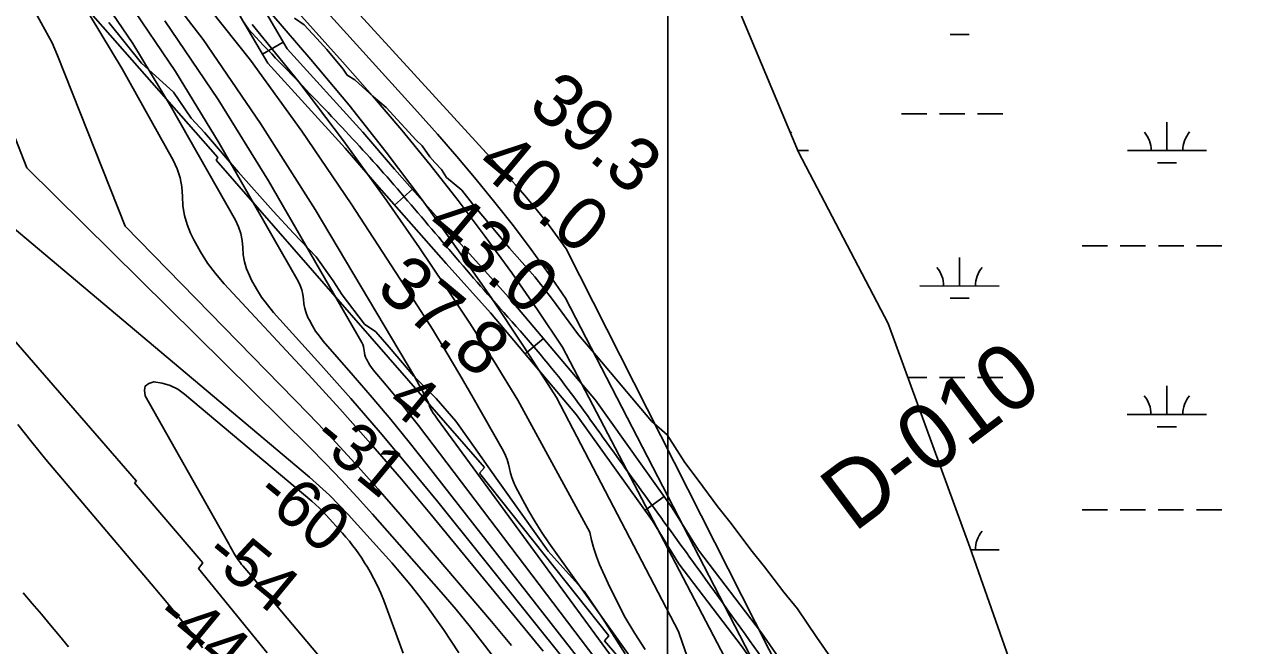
# Model space of a CAD drawing. Extents: x 3245246 to 3283090, y 806824 to 832173.
# Drawn here: x 3269551 to 3271110, y 819900 to 820682 of the extents above; entities that cross this region are included whole.
import ezdxf

# ---------------------------------------------------------------- set-up
doc = ezdxf.new("R2010")
doc.units = 0
for name, color, linetype in [('V-GRID-MAJR', 7, 'Continuous'), ('V-RIVR-EDGE', 7, 'Continuous'), ('V-RIVR-RANG', 7, 'Continuous'), ('V-RIVR-RANG-IDEN', 7, 'Continuous'), ('V-ROAD-CNTR', 7, 'Continuous'), ('V-RRAP-RVMT', 7, 'Continuous'), ('V-SITE-VEGE', 7, 'Continuous'), ('V-TOPO-DPTH', 7, 'Continuous'), ('V-TOPO-MAJR', 7, 'Continuous'), ('V-TOPO-MINR', 7, 'Continuous'), ('V-TOPO-WATR', 7, 'Continuous'), ('V-WETL-SWMP', 7, 'Continuous')]:
    doc.layers.add(name, color=color, linetype=linetype)

msp = doc.modelspace()

# ---------------------------------------------------------------- linework, layer by layer
at = {"layer": 'V-GRID-MAJR'}
msp.add_spline([(3270359.9, 812204.1), (3270361.6, 818263.3), (3270363.4, 824325.6), (3270365.1, 830387.9), (3270365.1, 830390.9)], degree=3, dxfattribs=at)
at = {"layer": 'V-RIVR-EDGE'}
msp.add_lwpolyline([(3270308.3, 819888.9), (3270280.6, 819932.8), (3270256.8, 819968.1), (3270211.3, 820018.6), (3270180.5, 820062.2), (3270145.9, 820110.5), (3270112.5, 820157.6), (3270094.8, 820182.4), (3270070, 820210.7), (3270041.9, 820239), (3270011.1, 820275.6), (3269994.2, 820294.8), (3269979.9, 820304.8), (3269951.7, 820341.4), (3269940.4, 820359.2), (3269918.8, 820389.7), (3269890.2, 820419.3), (3269864.6, 820447.2), (3269820.4, 820496.5), (3269778.3, 820546.1), (3269761.4, 820564.4), (3269738.9, 820597.1), (3269698.6, 820633.7), (3269657.4, 820685.1)], dxfattribs=at)
at = {"layer": 'V-ROAD-CNTR'}
for p, q in [((3269877.2, 820660.1), (3269851.3, 820644.9)), ((3270040.2, 820474.7), (3270017.7, 820454.8)), ((3270205.4, 820286.6), (3270182.4, 820267.3)), ((3270357.8, 820087.2), (3270333.4, 820069.7))]:
    msp.add_line(p, q, dxfattribs=at)
for points in [[(3269843.4, 820720), (3269850.2, 820706.2), (3269882.2, 820651.7), (3269977.9, 820546.5), (3270017.6, 820500.2), (3270105.1, 820401.1), (3270161.4, 820338.8), (3270271.1, 820208.6), (3270367.8, 820073.2), (3270400.8, 820019.6), (3270480.3, 819915.5), (3270531, 819842.7), (3270596.3, 819744.3), (3270689.1, 819609.7), (3270760.6, 819510.6), (3270844.4, 819379.6), (3270883.5, 819315), (3270943.6, 819215.4), (3271019.7, 819092.1), (3271064.1, 819024.8), (3271140, 818915.3)], [(3269823.7, 820692), (3269857.9, 820633.8), (3269955.4, 820526.6), (3269995, 820480.5), (3270082.7, 820381.1), (3270138.8, 820319.1), (3270247.3, 820190.2), (3270342.8, 820056.6), (3270376, 820002.6), (3270456, 819897.8), (3270506.2, 819825.8), (3270571.4, 819727.5), (3270664.6, 819592.5), (3270735.7, 819493.7), (3270819, 819363.8), (3270857.8, 819299.5), (3270918, 819199.8), (3270994.4, 819076), (3271039.3, 819008), (3271115.8, 818897.6)]]:
    msp.add_lwpolyline(points, dxfattribs=at)
for points in [[(3268555, 824466.2), (3268928.1, 824288.4), (3269383.1, 824061.9), (3269668.7, 823890.1), (3270076.6, 823640.1), (3270419.3, 823451), (3270842, 823197.9), (3271162.2, 823029.4), (3271548.3, 822792.5), (3271898.4, 822578.4), (3272236.9, 822400.3), (3272509.8, 822239.3), (3272743.9, 822091.3), (3273013.6, 821941.1), (3273341, 821721.2), (3273731.8, 821490.1), (3274189.2, 821175), (3274593.6, 820901.2), (3274916.7, 820684.3), (3275373.2, 820360), (3275676.6, 820161), (3275802.4, 820045.1), (3275896.2, 819928), (3275965.2, 819818.6), (3276015.1, 819699.5), (3276044.4, 819586.7), (3276100.5, 819413), (3276190.9, 819208.3), (3276292.5, 819051.8), (3276415.5, 818926.3), (3276568.2, 818833.9), (3276716.2, 818768.8), (3276924.8, 818729), (3277119.9, 818725), (3277260.8, 818758.2)], [(3265843.1, 823432.9), (3265859, 823417.1), (3265884.4, 823393.5), (3265921.6, 823385.9), (3265988.6, 823351.1), (3266047.2, 823332.3), (3266110.9, 823317.7), (3266174.6, 823302.5), (3266237.9, 823256.1), (3266319, 823213.7), (3266446.2, 823144), (3266598.2, 823070.2), (3266698.3, 823024.2), (3266809.8, 822977.5), (3266902.8, 822954.7), (3266981.5, 822929.4), (3267047, 822922.9), (3267126.7, 822927), (3267196.8, 822934.5), (3267240.8, 822931.2), (3267315.5, 822929), (3267389.5, 822902.9), (3267472.5, 822855.3), (3267548.2, 822799.1), (3267673.2, 822703.2), (3267729.5, 822659.2), (3267800.8, 822580), (3267841.6, 822514.8), (3267890.4, 822443.6), (3267961.5, 822390.3), (3268026.2, 822347.9), (3268097.5, 822313.7), (3268226.8, 822221.5), (3268328.9, 822136.2), (3268438, 822030.2), (3268539.6, 821913.7), (3268611.4, 821855), (3268669.7, 821833), (3268741.6, 821835.2), (3268781, 821862.3), (3268824.2, 821916.6), (3268873.1, 822006.3), (3268932.5, 822098.1), (3268972.1, 822145.5), (3269019.4, 822162), (3269056, 822158.3), (3269086.7, 822138.7), (3269215.7, 821995.6), (3269467.1, 821682.5), (3269665, 821425.3), (3269890.2, 821132.3), (3269935.6, 821060.8), (3269937.8, 820947), (3269911.9, 820878.4), (3269882.4, 820803.4), (3269850.4, 820754.7), (3269820.8, 820702.9), (3269847.5, 820661.4), (3269995.3, 820504.9), (3270135.1, 820342.3), (3270215.8, 820249.2), (3270280.9, 820161.5), (3270409.8, 819983.2), (3270585.2, 819734.7), (3270723.1, 819531.2), (3270847.8, 819342.2), (3270941.2, 819194.9), (3271024.2, 819065), (3271103.7, 818956), (3271217.9, 818809.2), (3271322.1, 818665), (3271450.9, 818481.1), (3271547.8, 818329.9), (3271656.2, 818159), (3271778.9, 817965.4), (3271939, 817707.5), (3272036.6, 817466.5), (3272126.7, 817285.3), (3272211.9, 817051.1), (3272318, 816867.5), (3272429.4, 816683.2), (3272508.6, 816556.2), (3272571.6, 816398.7), (3272670.4, 816197), (3272779.9, 816022.9), (3272872.1, 815803.2), (3272964.7, 815556.6)]]:
    msp.add_spline(points, degree=3, dxfattribs=at)
at = {"layer": 'V-RRAP-RVMT'}
for p, q in [((3269622.1, 820711.1), (3269795, 820514.6)), ((3269622.1, 820711.1), (3269795, 820514.6)), ((3269795, 820514.6), (3269792.8, 820511.5)), ((3269795, 820514.6), (3269792.8, 820511.5)), ((3269792.8, 820511.5), (3270131.2, 820124.1)), ((3269792.8, 820511.5), (3270131.2, 820124.1)), ((3269692.3, 820106.8), (3269524, 820300.8)), ((3269692.3, 820106.8), (3269524, 820300.8)), ((3270131.2, 820124.1), (3270125, 820116.6)), ((3270131.2, 820124.1), (3270125, 820116.6)), ((3270125, 820116.6), (3270288, 819911.7)), ((3270125, 820116.6), (3270288, 819911.7)), ((3269689.9, 820104.5), (3269692.3, 820106.8)), ((3269689.9, 820104.5), (3269692.3, 820106.8)), ((3269775.9, 820003.7), (3269689.9, 820104.5)), ((3269775.9, 820003.7), (3269689.9, 820104.5)), ((3269770.4, 819996.5), (3269775.9, 820003.7)), ((3269770.4, 819996.5), (3269775.9, 820003.7)), ((3269857.3, 819890.4), (3269770.4, 819996.5)), ((3269857.3, 819890.4), (3269770.4, 819996.5)), ((3270288, 819911.7), (3270282.3, 819905.5)), ((3270288, 819911.7), (3270282.3, 819905.5)), ((3270282.3, 819905.5), (3270362.8, 819811.8)), ((3270282.3, 819905.5), (3270362.8, 819811.8))]:
    msp.add_line(p, q, dxfattribs=at)
at = {"layer": 'V-SITE-VEGE'}
for p, q in [((3269903.9, 820681.9), (3269891.6, 820690.6)), ((3269919.9, 820664.6), (3269903.9, 820681.9)), ((3269932.2, 820650.9), (3269919.9, 820664.6)), ((3269953, 820626.1), (3269932.2, 820650.9)), ((3269957.9, 820618.7), (3269953, 820626.1)), ((3269967.7, 820612.5), (3269957.9, 820618.7)), ((3269991.1, 820591.4), (3269967.7, 820612.5)), ((3270007, 820577.7), (3269991.1, 820591.4)), ((3270045.1, 820536.8), (3270007, 820577.7)), ((3270052.4, 820529.3), (3270045.1, 820536.8)), ((3270062.2, 820515.7), (3270052.4, 820529.3)), ((3270068.4, 820508.3), (3270062.2, 820515.7)), ((3270077, 820499.6), (3270068.4, 820508.3)), ((3270083.1, 820489.7), (3270077, 820499.6)), ((3270102.7, 820473.5), (3270083.1, 820489.7)), ((3270116.2, 820456.2), (3270102.7, 820473.5)), ((3270142, 820425.2), (3270116.2, 820456.2)), ((3270162.8, 820400.4), (3270142, 820425.2)), ((3270194.7, 820364.4), (3270162.8, 820400.4)), ((3270215.5, 820337.2), (3270194.7, 820364.4)), ((3270249.8, 820291.3), (3270215.5, 820337.2)), ((3270271.9, 820265.3), (3270249.8, 820291.3)), ((3270341.8, 820182.3), (3270271.9, 820265.3)), ((3270361.5, 820164.9), (3270341.8, 820182.3)), ((3270383.5, 820130.2), (3270361.5, 820164.9)), ((3270400.6, 820107.9), (3270383.5, 820130.2)), ((3270425.1, 820074.4), (3270400.6, 820107.9)), ((3270442.3, 820053.4), (3270425.1, 820074.4)), ((3270466.8, 820019.9), (3270442.3, 820053.4)), ((3270484, 819998.8), (3270466.8, 820019.9)), ((3270508.5, 819966.6), (3270484, 819998.8)), ((3270525.6, 819945.6), (3270508.5, 819966.6)), ((3270550.1, 819909.6), (3270525.6, 819945.6)), ((3270567.3, 819884.9), (3270550.1, 819909.6))]:
    msp.add_line(p, q, dxfattribs=at)
at = {"layer": 'V-TOPO-DPTH'}
for points in [[(3269698.4, 820765), (3269776.5, 820663.4), (3269848.9, 820557.7), (3269917.5, 820449.2), (3270042.8, 820238.5), (3270045.8, 820233.2), (3270048.8, 820227.9), (3270051.7, 820222.6), (3270054.6, 820217.2), (3270060.2, 820206.3), (3270060.6, 820205.4), (3270061, 820204.5), (3270061.3, 820203.6), (3270061.5, 820202.6), (3270061.7, 820201.7), (3270061.9, 820200.8), (3270062.3, 820199.9), (3270062.8, 820199), (3270064.9, 820195.2), (3270066.6, 820192.5), (3270068.3, 820189.9), (3270070, 820187.2), (3270071.9, 820184.7), (3270343.1, 819814.9)], [(3270343.1, 819814.9), (3270071.9, 820184.7), (3270070, 820187.2), (3270068.3, 820189.9), (3270066.6, 820192.5), (3270064.9, 820195.2), (3270062.8, 820199), (3270062.3, 820199.9), (3270061.9, 820200.8), (3270061.7, 820201.7), (3270061.5, 820202.6), (3270061.3, 820203.6), (3270061, 820204.5), (3270060.6, 820205.4), (3270060.2, 820206.3), (3270054.6, 820217.2), (3270051.7, 820222.6), (3270048.8, 820227.9), (3270045.8, 820233.2), (3270042.8, 820238.5), (3269917.5, 820449.2), (3269848.9, 820557.7), (3269776.5, 820663.4), (3269698.4, 820765)], [(3270341.5, 819603.5), (3270323.3, 819629.9), (3270304.9, 819656.2), (3270215.7, 819783.2), (3270199.1, 819806.8), (3270182.4, 819830.2), (3270165.6, 819853.6), (3270148.6, 819876.9), (3270131.3, 819899.8), (3270113.6, 819922.5), (3270095.3, 819944.7), (3270076.6, 819966.6), (3269990.1, 820064.9), (3269970.7, 820086.6), (3269951, 820107.9), (3269930.8, 820128.9), (3269910.3, 820149.5), (3269554.1, 820501.5), (3269452.9, 820760.3)], [(3269452.9, 820760.3), (3269554.1, 820501.5), (3269910.3, 820149.5), (3269930.8, 820128.9), (3269951, 820107.9), (3269970.7, 820086.6), (3269990.1, 820064.9), (3270076.6, 819966.6), (3270095.3, 819944.7), (3270113.6, 819922.5), (3270131.3, 819899.8), (3270148.6, 819876.9), (3270165.6, 819853.6), (3270182.4, 819830.2), (3270199.1, 819806.8), (3270215.7, 819783.2), (3270304.9, 819656.2), (3270323.3, 819629.9), (3270341.5, 819603.5)], [(3269553.9, 820718.7), (3269586, 820659.1), (3269592.8, 820643.4), (3269678.3, 820428.3), (3269909.2, 820191.4), (3269938.9, 820160.4), (3269968, 820129), (3269996.6, 820097.1), (3270024.7, 820064.8), (3270139.8, 819929.9), (3270165.2, 819899.4)], [(3269553.9, 820718.7), (3269586, 820659.1), (3269592.8, 820643.4), (3269678.3, 820428.3), (3269909.2, 820191.4), (3269938.9, 820160.4), (3269968, 820129), (3269996.6, 820097.1), (3270024.7, 820064.8), (3270139.8, 819929.9), (3270165.2, 819899.4)], [(3269682.3, 820710.7), (3269741.4, 820623.1), (3269796.8, 820532.8), (3269896.3, 820358.9), (3269898.9, 820353.5), (3269900.9, 820348), (3269902.1, 820342.2), (3269902.8, 820336.2), (3269903.4, 820330.2), (3269904.4, 820324.4), (3269906.3, 820318.7), (3269908.6, 820313.2), (3269910.3, 820309.6), (3269914.1, 820302.6), (3269918.2, 820295.8), (3269922.9, 820289.4), (3269927.9, 820283.1), (3269965.6, 820240.1), (3269989.5, 820212.3), (3270013, 820184.3), (3270036.1, 820155.9), (3270058.9, 820127.3), (3270272.4, 819854.3)], [(3270272.4, 819854.3), (3270058.9, 820127.3), (3270036.1, 820155.9), (3270013, 820184.3), (3269989.5, 820212.3), (3269965.6, 820240.1), (3269927.9, 820283.1), (3269922.9, 820289.4), (3269918.2, 820295.8), (3269914.1, 820302.6), (3269910.3, 820309.6), (3269908.6, 820313.2), (3269906.3, 820318.7), (3269904.4, 820324.4), (3269903.4, 820330.2), (3269902.8, 820336.2), (3269902.1, 820342.2), (3269900.9, 820348), (3269898.9, 820353.5), (3269896.3, 820358.9), (3269796.8, 820532.8), (3269741.4, 820623.1), (3269682.3, 820710.7)], [(3270205, 819892.4), (3270064.1, 820063.9), (3270026.3, 820109), (3269988, 820153.7), (3269948.8, 820197.7), (3269909.1, 820241.2), (3269802.8, 820355.5), (3269791.9, 820368.3), (3269781.8, 820381.7), (3269772.9, 820396), (3269764.8, 820410.8), (3269760.6, 820419.3), (3269756.1, 820430.4), (3269752.7, 820441.8), (3269750.9, 820453.6), (3269750.2, 820465.6), (3269749.5, 820477.6), (3269747.5, 820489.3), (3269743.7, 820500.5), (3269738.7, 820511.4), (3269674.4, 820626.6), (3269634.1, 820693.3)], [(3270205, 819892.4), (3270064.1, 820063.9), (3270026.3, 820109), (3269988, 820153.7), (3269948.8, 820197.7), (3269909.1, 820241.2), (3269802.8, 820355.5), (3269791.9, 820368.3), (3269781.8, 820381.7), (3269772.9, 820396), (3269764.8, 820410.8), (3269760.6, 820419.3), (3269756.1, 820430.4), (3269752.7, 820441.8), (3269750.9, 820453.6), (3269750.2, 820465.6), (3269749.5, 820477.6), (3269747.5, 820489.3), (3269743.7, 820500.5), (3269738.7, 820511.4), (3269674.4, 820626.6), (3269634.1, 820693.3)], [(3269838.2, 820682.3), (3269897, 820610), (3269953.3, 820535.7), (3270007.8, 820460.1), (3270049, 820400.7), (3270081.1, 820353.4), (3270112.7, 820305.7), (3270143.3, 820257.4), (3270173.2, 820208.7), (3270263.9, 820042.5), (3270266.1, 820032.1), (3270268.8, 820021.8), (3270272.2, 820011.7), (3270276.2, 820001.8), (3270287, 819977.6), (3270297.4, 819956.1), (3270308.5, 819935), (3270320.8, 819914.5), (3270333.9, 819894.5)], [(3269549.3, 819966), (3269560.8, 819952.5), (3269572.4, 819938.9), (3269583.9, 819925.3), (3269595.4, 819911.7), (3269606.8, 819898)], [(3269606.8, 819898), (3269595.4, 819911.7), (3269583.9, 819925.3), (3269572.4, 819938.9), (3269560.8, 819952.5), (3269549.3, 819966)]]:
    msp.add_lwpolyline(points, dxfattribs=at)
at = {"layer": 'V-TOPO-MAJR'}
for points in [[(3270582.4, 819661.8), (3270233.3, 820337.6), (3270212, 820368.4), (3270190.1, 820398.9), (3270167.5, 820428.7), (3270144.3, 820458.2), (3270120.5, 820487.2), (3270096.4, 820515.9), (3270071.8, 820544.2), (3270046.8, 820572.2), (3269531.7, 821140.9)], [(3270079.3, 819919.7), (3270069.1, 819934.3), (3270058.8, 819948.6), (3270048.1, 819962.8), (3270037.1, 819976.7), (3270025.8, 819990.2), (3270014.1, 820003.6), (3269959.1, 820064.6), (3269947.5, 820077), (3269935.6, 820089), (3269923.2, 820100.5), (3269910.4, 820111.7), (3269479.5, 820474.3)], [(3269542.9, 820178.1), (3269560.3, 820155.8), (3269578.2, 820133.9), (3269711, 819977.1), (3269722.1, 819963.9), (3269733.1, 819950.7), (3269744, 819937.3), (3269754.8, 819923.9), (3269765.4, 819910.4), (3269775.7, 819896.6)], [(3270098.9, 819890.2), (3270089.1, 819905), (3270079.3, 819919.7)]]:
    msp.add_lwpolyline(points, dxfattribs=at)
at = {"layer": 'V-TOPO-MINR'}
for points in [[(3270659.7, 819558.5), (3270234.1, 820399.6), (3270224.2, 820413.6), (3270214, 820427.3), (3270203.4, 820440.8), (3270192.6, 820454.1), (3270181.4, 820467.2), (3270170.2, 820480.1), (3270158.8, 820492.9), (3270147.3, 820505.7), (3269532.7, 821177)], [(3270486.2, 819784.6), (3270229.4, 820275.5), (3270197.8, 820322.7), (3270165.4, 820369.4), (3270132, 820415.3), (3270097.8, 820460.7), (3270062.5, 820505.3), (3270026.7, 820549.3), (3269989.8, 820592.6), (3269952.3, 820635.3), (3269530.8, 821104.9)], [(3270341.5, 819603.5), (3270323.3, 819629.9), (3270304.9, 819656.2), (3270215.7, 819783.2), (3270199.1, 819806.8), (3270182.4, 819830.2), (3270165.6, 819853.6), (3270148.6, 819876.9), (3270131.3, 819899.8), (3270113.6, 819922.5), (3270095.3, 819944.7), (3270076.6, 819966.6), (3269990.1, 820064.9), (3269970.7, 820086.6), (3269951, 820107.9), (3269930.8, 820128.9), (3269910.3, 820149.5), (3269554.1, 820501.5), (3269452.9, 820760.3)], [(3270238.4, 819873.4), (3270072.1, 820080.5), (3270036.1, 820124.5), (3269999.7, 820168.1), (3269962.5, 820211), (3269924.7, 820253.5), (3269865.3, 820319.2), (3269857.4, 820328.8), (3269850, 820338.7), (3269843.5, 820349.3), (3269837.5, 820360.2), (3269834.7, 820366.1), (3269831.2, 820374.5), (3269828.5, 820383.1), (3269827, 820392), (3269826.3, 820401.1), (3269825.5, 820410.2), (3269823.8, 820419), (3269820.8, 820427.4), (3269817, 820435.7), (3269735.4, 820579.9), (3269687.6, 820658.3), (3269636.6, 820734.3)], [(3270165.2, 819899.4), (3270139.8, 819929.9), (3270024.7, 820064.8), (3269996.6, 820097.1), (3269968, 820129), (3269938.9, 820160.4), (3269909.2, 820191.4), (3269678.3, 820428.3), (3269592.8, 820643.4), (3269586, 820659.1), (3269553.9, 820718.7)], [(3270381.1, 819792.5), (3270212.3, 820029), (3270203.4, 820042), (3270194.9, 820055.4), (3270186.9, 820069), (3270179.3, 820082.9), (3270170, 820100.7), (3270167.6, 820106), (3270165.5, 820111.3), (3270163.9, 820116.9), (3270162.7, 820122.6), (3270161.5, 820128.3), (3270159.8, 820133.8), (3270157.6, 820139.1), (3270155, 820144.3), (3270116.8, 820211.9), (3270100.1, 820240.9), (3270083, 820269.6), (3270065.4, 820298.1), (3270047.5, 820326.3), (3269963.2, 820456.3), (3269900.8, 820548), (3269835.9, 820637.6), (3269767.1, 820724.3)], [(3270272.4, 819854.3), (3270058.9, 820127.3), (3270036.1, 820155.9), (3270013, 820184.3), (3269989.5, 820212.3), (3269965.6, 820240.1), (3269927.9, 820283.1), (3269922.9, 820289.4), (3269918.2, 820295.8), (3269914.1, 820302.6), (3269910.3, 820309.6), (3269908.6, 820313.2), (3269906.3, 820318.7), (3269904.4, 820324.4), (3269903.4, 820330.2), (3269902.8, 820336.2), (3269902.1, 820342.2), (3269900.9, 820348), (3269898.9, 820353.5), (3269896.3, 820358.9), (3269796.8, 820532.8), (3269741.4, 820623.1), (3269682.3, 820710.7)], [(3270205, 819892.4), (3270064.1, 820063.9), (3270026.3, 820109), (3269988, 820153.7), (3269948.8, 820197.7), (3269909.1, 820241.2), (3269802.8, 820355.5), (3269791.9, 820368.3), (3269781.8, 820381.7), (3269772.9, 820396), (3269764.8, 820410.8), (3269760.6, 820419.3), (3269756.1, 820430.4), (3269752.7, 820441.8), (3269750.9, 820453.6), (3269750.2, 820465.6), (3269749.5, 820477.6), (3269747.5, 820489.3), (3269743.7, 820500.5), (3269738.7, 820511.4), (3269674.4, 820626.6), (3269634.1, 820693.3)], [(3270307.2, 819835), (3270048, 820176.7), (3270038, 820189.6), (3270027.9, 820202.5), (3270017.6, 820215.1), (3270007.2, 820227.7), (3269990.8, 820247.2), (3269988.6, 820250), (3269986.5, 820252.9), (3269984.7, 820256), (3269983, 820259.1), (3269982.3, 820260.6), (3269981.3, 820263.1), (3269980.4, 820265.6), (3269979.9, 820268.3), (3269979.6, 820271), (3269979.2, 820273.7), (3269978.6, 820276.3), (3269977.7, 820278.9), (3269976.5, 820281.3), (3269858.6, 820485.4), (3269795.3, 820587.7), (3269728.1, 820687.2)], [(3270389.1, 819878.4), (3270380.7, 819902.3), (3270375.9, 819917.1), (3270222.1, 820212.3), (3270181.2, 820275.6), (3270139.5, 820338.3), (3270096.4, 820400.2), (3270052.4, 820461.4), (3270007, 820521.4), (3269960.4, 820580.6), (3269912.2, 820638.5), (3269862.9, 820695.4)], [(3270333.9, 819894.5), (3270320.8, 819914.5), (3270308.5, 819935), (3270297.4, 819956.1), (3270287, 819977.6), (3270276.2, 820001.8), (3270272.2, 820011.7), (3270268.8, 820021.8), (3270266.1, 820032.1), (3270263.9, 820042.5), (3270173.2, 820208.7), (3270143.3, 820257.4), (3270112.7, 820305.7), (3270081.1, 820353.4), (3270049, 820400.7), (3270007.8, 820460.1), (3269953.3, 820535.7), (3269897, 820610), (3269838.2, 820682.3)], [(3269976.5, 820009.5), (3269972.7, 820015), (3269968.9, 820020.4), (3269964.9, 820025.7), (3269960.8, 820030.9), (3269956.5, 820036), (3269952.2, 820041), (3269931.5, 820063.9), (3269927.2, 820068.6), (3269922.7, 820073.1), (3269918.1, 820077.4), (3269913.3, 820081.6), (3269753.1, 820216.4), (3269744.3, 820222.5), (3269734.9, 820227.3), (3269724.9, 820230.3), (3269714.3, 820232.1), (3269707.8, 820230), (3269703.5, 820226.6), (3269702.3, 820221.2), (3269703.2, 820214.4), (3269807.2, 820030.5), (3269808.9, 820027.5), (3269810.6, 820024.5), (3269812.3, 820021.5), (3269813.9, 820018.4), (3269814.8, 820016.9), (3269816.1, 820014.7), (3269817.4, 820012.4), (3269818.8, 820010.2), (3269820.2, 820008.1), (3269821.8, 820005.9), (3269823.3, 820003.8), (3269824.9, 820001.8), (3269826.6, 819999.8), (3269834, 819991.2), (3269839.3, 819984.9), (3269844.7, 819978.6), (3269850, 819972.3), (3269855.4, 819966), (3270149.7, 819616.8)], [(3270028.5, 819889.9), (3270004.1, 819956.1), (3270000.4, 819965.4), (3269996.3, 819974.6), (3269991.8, 819983.6), (3269986.9, 819992.3), (3269983.5, 819998.2), (3269980, 820003.9), (3269976.5, 820009.5)], [(3269549.3, 819966), (3269560.8, 819952.5), (3269572.4, 819938.9), (3269583.9, 819925.3), (3269595.4, 819911.7), (3269606.8, 819898)]]:
    msp.add_lwpolyline(points, dxfattribs=at)
at = {"layer": 'V-TOPO-WATR'}
msp.add_lwpolyline([(3270343.1, 819814.9), (3270071.9, 820184.7), (3270070, 820187.2), (3270068.3, 820189.9), (3270066.6, 820192.5), (3270064.9, 820195.2), (3270062.8, 820199), (3270062.3, 820199.9), (3270061.9, 820200.8), (3270061.7, 820201.7), (3270061.5, 820202.6), (3270061.3, 820203.6), (3270061, 820204.5), (3270060.6, 820205.4), (3270060.2, 820206.3), (3270054.6, 820217.2), (3270051.7, 820222.6), (3270048.8, 820227.9), (3270045.8, 820233.2), (3270042.8, 820238.5), (3269917.5, 820449.2), (3269848.9, 820557.7), (3269776.5, 820663.4), (3269698.4, 820765)], dxfattribs=at)
at = {"layer": 'V-WETL-SWMP'}
for p, q in [((3270718.2, 820670), (3270742.2, 820670)), ((3270656.8, 820570), (3270688.8, 820570)), ((3270704.8, 820570), (3270736.8, 820570)), ((3270752.8, 820570), (3270784.8, 820570)), ((3270991.6, 820523.4), (3270991.6, 820559.4)), ((3270526.3, 820523.6), (3270539.7, 820523.6)), ((3270941.6, 820523.5), (3271041.6, 820523.4)), ((3270979.6, 820508), (3271003.6, 820508)), ((3270730.1, 820352.7), (3270730.1, 820388.7)), ((3270884.7, 820403.4), (3270916.7, 820403.4)), ((3270932.7, 820403.4), (3270964.7, 820403.4)), ((3270980.7, 820403.4), (3271012.7, 820403.4)), ((3271028.7, 820403.4), (3271060.7, 820403.3)), ((3270680.1, 820352.8), (3270780.1, 820352.7)), ((3270718.1, 820337.3), (3270742.1, 820337.3)), ((3270664.8, 820237.3), (3270688.6, 820237.3)), ((3270704.6, 820237.3), (3270736.6, 820237.3)), ((3270752.6, 820237.3), (3270784.6, 820237.3)), ((3270991.5, 820190.8), (3270991.5, 820226.8)), ((3270941.5, 820190.8), (3271041.5, 820190.7)), ((3270979.4, 820175.3), (3271003.4, 820175.3)), ((3270884.6, 820070.7), (3270916.6, 820070.7)), ((3270932.6, 820070.7), (3270964.6, 820070.7)), ((3270980.6, 820070.7), (3271012.6, 820070.7)), ((3271028.6, 820070.7), (3271060.6, 820070.7)), ((3270744.4, 820020.1), (3270779.9, 820020.1))]:
    msp.add_line(p, q, dxfattribs=at)
msp.add_lwpolyline([(3271156.4, 818951.9), (3271053.1, 819243.2), (3270865.3, 819675.6), (3270743.2, 820023.4), (3270639.9, 820305.3), (3270527.2, 820521.5), (3270452.1, 820700.1), (3270499, 820869.3), (3270592.9, 821019.7), (3270724.4, 821245.2), (3270808.9, 821264), (3270940.4, 821226.5), (3271194, 821076.1)], dxfattribs=at)
for centre, start, end in [((3270544.9, 820524.1), 139.2032, 142.2977), ((3270936.4, 820523.9), 359.2032, 40.7468), ((3271046.8, 820523.9), 139.2032, 180.7468), ((3270674.8, 820353.2), 359.2032, 40.7468), ((3270785.3, 820353.2), 139.2032, 180.7468), ((3270936.2, 820191.3), 359.2032, 40.7468), ((3271046.7, 820191.2), 139.2032, 180.7468), ((3270785.2, 820020.5), 139.2032, 180.7468)]:
    msp.add_arc(centre, 35.2, start, end, dxfattribs=at)

# ---------------------------------------------------------------- texts
at = {"layer": 'V-RIVR-RANG'}
for s, height, rotation, p in [('39.3', 67, 320.1983, (3270183.9, 820576.8)), ('40.0', 67, 320.1983, (3270117.8, 820501.7)), ('43.0', 67, 320.1983, (3270054, 820424.7)), ('37.8', 67, 320.1983, (3269992.4, 820345.9)), ('4', 60, 320.482, (3270005.6, 820202.1)), ('-31', 60, 320.482, (3269911.3, 820157.3)), ('-60', 60, 320.482, (3269839.8, 820086.6)), ('-54', 60, 320.482, (3269775.3, 820010.2)), ('-44', 60, 320.482, (3269712.9, 819932.1))]:
    msp.add_text(s, height=height, rotation=rotation, dxfattribs=at).set_placement(p)
at = {"layer": 'V-RIVR-RANG-IDEN'}
msp.add_text('D-010', height=83, rotation=36.8423, dxfattribs=at).set_placement((3270596.9, 820041.1))

doc.saveas('drawing.dxf')
